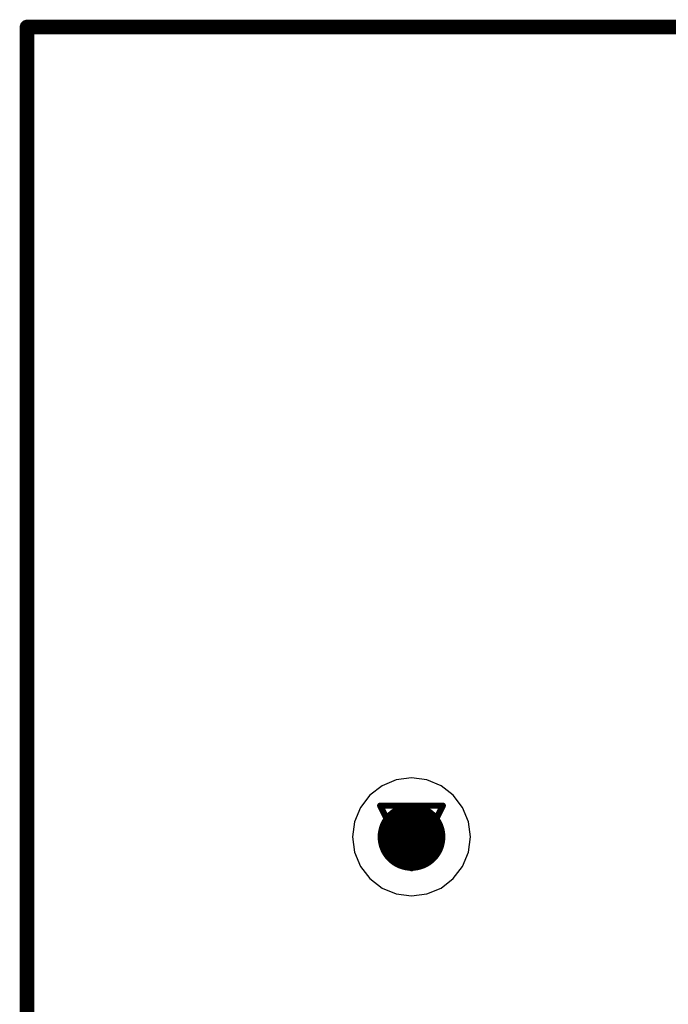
# Model space of a CAD drawing. Header units: millimetres. Extents: x 138 to 555, y 26 to 334.
# Tile 433 of 656: x 203.89 to 209.16, y 299.55 to 307.55. Entities that reach past the tile are written whole.
import ezdxf

# ---------------------------------------------------------------- set-up
doc = ezdxf.new("R2010")
doc.units = ezdxf.units.MM
for name, color, linetype in [('BottomLayer', 5, 'Continuous'), ('DrillDrawing', 1, 'Continuous'), ('Mechanical27', 56, 'Continuous'), ('MidLayer1', 16, 'Continuous'), ('MidLayer2', 76, 'Continuous'), ('MidLayer3', 90, 'Continuous'), ('MidLayer4', 156, 'Continuous'), ('MultiLayer', 9, 'Continuous'), ('TopLayer', 1, 'Continuous'), ('TopOverlay', 2, 'Continuous'), ('ViaHoleLayer', 16, 'Continuous')]:
    doc.layers.add(name, color=color, linetype=linetype)

# ---------------------------------------------------------------- blocks, each defined once
blk = doc.blocks.new('CON_FCI_20021311_XXX20XXLF_MOD_MB1299_953')
at = {"layer": 'Mechanical27', "const_width": 0.01}
for points in [[(-9.129, -6.985), (-9.129, 7.015)], [(9.271, -6.985), (-9.129, -6.985)]]:
    blk.add_lwpolyline(points, dxfattribs=at)
at = {"layer": 'Mechanical27', "const_width": 0.005}
blk.add_lwpolyline([(-9.1315, -6.985, 1), (-9.1265, -6.985, 1)], format="xyb", close=True, dxfattribs=at)
blk.add_lwpolyline([(-9.1315, -6.985, 1), (-9.1265, -6.985, 1)], format="xyb", close=True, dxfattribs=at)
at = {"layer": 'TopOverlay', "const_width": 0.12}
for points in [[(-9.129, -6.985), (-9.129, 7.015)], [(9.271, -6.985), (-9.129, -6.985)]]:
    blk.add_lwpolyline(points, dxfattribs=at)
at = {"layer": 'TopOverlay', "const_width": 0.06}
blk.add_lwpolyline([(-9.159, -6.985, 1), (-9.099, -6.985, 1)], format="xyb", close=True, dxfattribs=at)
blk.add_lwpolyline([(-9.159, -6.985, 1), (-9.099, -6.985, 1)], format="xyb", close=True, dxfattribs=at)

msp = doc.modelspace()

# ---------------------------------------------------------------- linework, layer by layer
at = {"layer": 'BottomLayer', "const_width": 0.275}
msp.add_lwpolyline([(206.9372, 300.9069, 1), (207.2122, 300.9069, 1)], format="xyb", close=True, dxfattribs=at)
at = {"layer": 'DrillDrawing', "const_width": 0.0508}
for points in [[(206.8207, 301.1609), (207.3287, 301.1609)], [(206.8207, 301.1609), (207.0747, 300.6529)], [(207.0747, 300.6529), (207.3287, 301.1609)], [(206.9223, 301.0593), (207.2271, 301.0593)], [(206.9223, 301.0593), (207.0747, 300.7545)], [(207.0747, 300.7545), (207.2271, 301.0593)]]:
    msp.add_lwpolyline(points, dxfattribs=at)
at = {"layer": 'DrillDrawing', "const_width": 0.0254}
for points in [[(206.808, 301.1609, 1), (206.8334, 301.1609, 1)], [(206.808, 301.1609, 1), (206.8334, 301.1609, 1)], [(207.316, 301.1609, 1), (207.3414, 301.1609, 1)], [(207.316, 301.1609, 1), (207.3414, 301.1609, 1)], [(206.9096, 301.0593, 1), (206.935, 301.0593, 1)], [(206.9096, 301.0593, 1), (206.935, 301.0593, 1)], [(207.2144, 301.0593, 1), (207.2398, 301.0593, 1)], [(207.2144, 301.0593, 1), (207.2398, 301.0593, 1)], [(207.062, 300.7545, 1), (207.0874, 300.7545, 1)], [(207.062, 300.7545, 1), (207.0874, 300.7545, 1)], [(207.062, 300.6529, 1), (207.0874, 300.6529, 1)], [(207.062, 300.6529, 1), (207.0874, 300.6529, 1)]]:
    msp.add_lwpolyline(points, format="xyb", close=True, dxfattribs=at)
at = {"layer": 'MidLayer1', "const_width": 0.275}
msp.add_lwpolyline([(206.9372, 300.9069, 1), (207.2122, 300.9069, 1)], format="xyb", close=True, dxfattribs=at)
at = {"layer": 'MidLayer2', "const_width": 0.275}
msp.add_lwpolyline([(206.9372, 300.9069, 1), (207.2122, 300.9069, 1)], format="xyb", close=True, dxfattribs=at)
at = {"layer": 'MidLayer3', "const_width": 0.275}
msp.add_lwpolyline([(206.9372, 300.9069, 1), (207.2122, 300.9069, 1)], format="xyb", close=True, dxfattribs=at)
at = {"layer": 'MidLayer4'}
for p, q in [((206.9507, 301.3697), (206.8352, 301.3218)), ((207.0747, 301.386), (206.9507, 301.3697)), ((207.1987, 301.3697), (207.0747, 301.386)), ((207.3143, 301.3218), (207.1987, 301.3697)), ((206.8352, 301.3218), (206.736, 301.2457)), ((207.4135, 301.2457), (207.3143, 301.3218)), ((206.736, 301.2457), (206.6598, 301.1464)), ((207.4896, 301.1464), (207.4135, 301.2457)), ((206.6598, 301.1464), (206.612, 301.0309)), ((207.5375, 301.0309), (207.4896, 301.1464)), ((206.612, 301.0309), (206.5956, 300.9069)), ((207.5538, 300.9069), (207.5375, 301.0309)), ((206.5956, 300.9069), (206.612, 300.7829)), ((207.5375, 300.7829), (207.5538, 300.9069)), ((206.612, 300.7829), (206.6598, 300.6674)), ((207.4896, 300.6674), (207.5375, 300.7829)), ((206.6598, 300.6674), (206.736, 300.5681)), ((207.4135, 300.5681), (207.4896, 300.6674)), ((206.736, 300.5681), (206.8352, 300.492)), ((207.3143, 300.492), (207.4135, 300.5681)), ((206.8352, 300.492), (206.9507, 300.4441)), ((207.1987, 300.4441), (207.3143, 300.492)), ((206.9507, 300.4441), (207.0747, 300.4278)), ((207.0747, 300.4278), (207.1987, 300.4441))]:
    msp.add_line(p, q, dxfattribs=at)
at = {"layer": 'MidLayer4', "const_width": 0.275}
msp.add_lwpolyline([(206.9372, 300.9069, 1), (207.2122, 300.9069, 1)], format="xyb", close=True, dxfattribs=at)
at = {"layer": 'MultiLayer', "const_width": 0.275}
msp.add_lwpolyline([(206.9372, 300.9069, 1), (207.2122, 300.9069, 1)], format="xyb", close=True, dxfattribs=at)
at = {"layer": 'TopLayer', "const_width": 0.275}
msp.add_lwpolyline([(206.9372, 300.9069, 1), (207.2122, 300.9069, 1)], format="xyb", close=True, dxfattribs=at)
at = {"layer": 'ViaHoleLayer', "const_width": 0.15}
msp.add_lwpolyline([(206.9997, 300.9069, 1), (207.1497, 300.9069, 1)], format="xyb", close=True, dxfattribs=at)

# ---------------------------------------------------------------- block references
at = {"rotation": 270}
msp.add_blockref('CON_FCI_20021311_XXX20XXLF_MOD_MB1299_953', (210.9375, 298.3579), dxfattribs=at)

doc.saveas('drawing.dxf')
